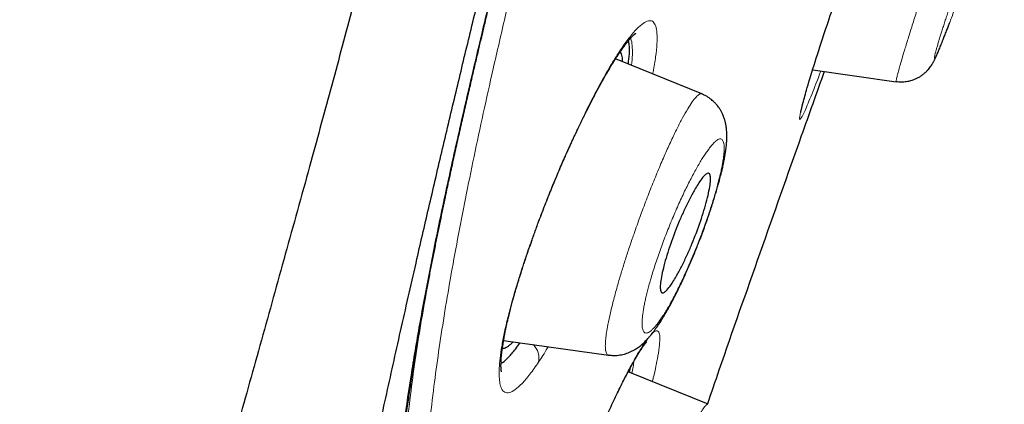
# Model space of a CAD drawing. Header units: millimetres. Extents: x 8 to 428, y 12 to 633.
# Tile 624 of 656: x 387.78 to 401.68, y 517.11 to 522.54. Entities that reach past the tile are written whole.
import ezdxf

# ---------------------------------------------------------------- set-up
doc = ezdxf.new("R2010")
doc.units = ezdxf.units.MM

msp = doc.modelspace()

# ---------------------------------------------------------------- linework, layer by layer
at = {"color": 7, "linetype": 'Continuous', "lineweight": 30}
for p, q in [((397.415, 521.493), (396.196, 521.986)), ((398.978, 521.829), (400.158, 521.663)), ((397.412, 521.489), (397.413, 521.488)), ((394.615, 518.009), (396.094, 517.801)), ((396.096, 517.806), (396.095, 517.806)), ((396.393, 517.558), (396.406, 517.63)), ((397.501, 517.11), (396.372, 517.566)), ((397.501, 517.11), (397.492, 517.114))]:
    msp.add_line(p, q, dxfattribs=at)
at = {"color": 8, "linetype": 'Continuous', "lineweight": 0, "flags": 128}
msp.add_lwpolyline([(396.36, 517.543), (396.367, 517.559), (396.374, 517.58)], dxfattribs=at)
at = {"color": 8, "linetype": 'Continuous', "lineweight": 0}
for centre, radius, start, end in [((396.109, 522.235), 0.211, 324.9183, 345.1765), ((394.837, 517.758), 0.277, 348.7449, 44.0631)]:
    msp.add_arc(centre, radius, start, end, dxfattribs=at)
at = {"color": 7, "linetype": 'Continuous', "lineweight": 30}
for points, knots in [([(390.944, 506.908), (390.992, 507.197), (391.089, 507.774), (391.24, 508.64), (391.395, 509.506), (391.555, 510.375), (391.72, 511.245), (391.871, 512.024), (392.007, 512.712), (392.126, 513.306), (392.248, 513.903), (392.372, 514.504), (392.499, 515.109), (392.629, 515.718), (392.75, 516.28), (392.862, 516.794), (392.964, 517.259), (393.068, 517.727), (393.174, 518.201), (393.282, 518.678), (393.384, 519.127), (393.48, 519.545), (393.57, 519.932), (393.661, 520.322), (393.753, 520.717), (393.848, 521.116), (393.942, 521.513), (394.037, 521.908), (394.131, 522.302), (394.228, 522.7), (394.326, 523.102), (394.426, 523.509), (394.528, 523.92), (394.631, 524.335), (394.737, 524.761), (394.847, 525.197), (394.959, 525.643), (395.073, 526.092), (395.189, 526.545), (395.306, 527.001), (395.385, 527.307), (395.424, 527.46)], [0, 0, 0, 0, 0.046678, 0.093358, 0.140035, 0.186703, 0.233358, 0.280003, 0.311414, 0.342826, 0.374242, 0.405664, 0.437095, 0.468531, 0.499968, 0.523309, 0.54665, 0.569991, 0.593334, 0.61668, 0.640025, 0.658366, 0.676702, 0.695034, 0.71336, 0.731682, 0.75, 0.767484, 0.784969, 0.802458, 0.819953, 0.837454, 0.85496, 0.87247, 0.889983, 0.908331, 0.926677, 0.94502, 0.963356, 0.981684, 1, 1, 1, 1]), ([(393.692, 527.338), (393.588, 526.936), (393.381, 526.131), (393.074, 524.948), (392.77, 523.786), (392.468, 522.649), (392.17, 521.542), (391.858, 520.398), (391.532, 519.221), (391.196, 518.011), (390.864, 516.826), (390.482, 515.461), (390.052, 513.923), (389.577, 512.21), (389.113, 510.51), (388.658, 508.817), (388.213, 507.125), (387.927, 505.995), (387.784, 505.43)], [0, 0, 0, 0, 0.046615, 0.093262, 0.139918, 0.186571, 0.233221, 0.279892, 0.334936, 0.39, 0.445031, 0.500029, 0.58333, 0.666613, 0.749904, 0.833238, 0.916615, 1, 1, 1, 1]), ([(394.475, 508.601), (394.475, 508.601), (394.475, 508.601), (394.474, 508.602), (394.474, 508.602), (394.473, 508.602), (394.472, 508.603), (394.472, 508.603), (394.471, 508.604), (394.47, 508.604), (394.469, 508.605), (394.467, 508.606), (394.466, 508.607), (394.465, 508.608), (394.464, 508.609), (394.462, 508.61), (394.46, 508.611), (394.458, 508.613), (394.456, 508.614), (394.453, 508.616), (394.45, 508.619), (394.447, 508.621), (394.444, 508.624), (394.441, 508.626), (394.437, 508.629), (394.434, 508.632), (394.43, 508.635), (394.427, 508.638), (394.423, 508.641), (394.42, 508.645), (394.416, 508.648), (394.412, 508.651), (394.408, 508.655), (394.404, 508.659), (394.4, 508.664), (394.395, 508.668), (394.392, 508.672), (394.388, 508.675), (394.385, 508.679), (394.382, 508.682), (394.379, 508.685), (394.376, 508.688), (394.373, 508.691), (394.37, 508.695), (394.366, 508.699), (394.362, 508.704), (394.357, 508.709), (394.351, 508.715), (394.346, 508.722), (394.339, 508.729), (394.332, 508.737), (394.326, 508.745), (394.319, 508.753), (394.313, 508.761), (394.307, 508.769), (394.301, 508.776), (394.295, 508.784), (394.288, 508.792), (394.282, 508.801), (394.275, 508.81), (394.268, 508.82), (394.261, 508.829), (394.254, 508.839), (394.248, 508.848), (394.242, 508.857), (394.236, 508.865), (394.23, 508.874), (394.217, 508.892), (394.204, 508.912), (394.191, 508.932), (394.186, 508.941), (394.18, 508.95), (394.174, 508.96), (394.167, 508.971), (394.159, 508.983), (394.152, 508.995), (394.145, 509.007), (394.138, 509.019), (394.131, 509.031), (394.123, 509.044), (394.116, 509.057), (394.108, 509.071), (394.1, 509.084), (394.092, 509.099), (394.084, 509.113), (394.077, 509.126), (394.07, 509.139), (394.063, 509.151), (394.057, 509.162), (394.051, 509.173), (394.046, 509.183), (394.041, 509.193), (394.035, 509.204), (394.028, 509.217), (394.019, 509.235), (394.008, 509.255), (393.997, 509.277), (393.986, 509.299), (393.974, 509.322), (393.962, 509.346), (393.95, 509.372), (393.936, 509.4), (393.922, 509.429), (393.908, 509.459), (393.894, 509.489), (393.88, 509.52), (393.866, 509.552), (393.851, 509.585), (393.836, 509.62), (393.821, 509.655), (393.806, 509.69), (393.794, 509.719), (393.785, 509.741), (393.779, 509.756), (393.773, 509.771), (393.767, 509.785), (393.761, 509.799), (393.756, 509.812), (393.751, 509.825), (393.746, 509.836), (393.743, 509.846), (393.74, 509.853), (393.737, 509.86), (393.735, 509.866), (393.732, 509.874), (393.728, 509.883), (393.724, 509.893), (393.72, 509.904), (393.716, 509.916), (393.711, 509.929), (393.704, 509.945), (393.697, 509.965), (393.689, 509.986), (393.681, 510.008), (393.673, 510.03), (393.665, 510.052), (393.658, 510.073), (393.648, 510.099), (393.637, 510.131), (393.625, 510.167), (393.612, 510.203), (393.6, 510.239), (393.588, 510.276), (393.576, 510.314), (393.563, 510.353), (393.55, 510.394), (393.537, 510.436), (393.523, 510.48), (393.509, 510.529), (393.493, 510.582), (393.476, 510.641), (393.462, 510.69), (393.452, 510.728), (393.445, 510.753), (393.438, 510.779), (393.43, 510.806), (393.423, 510.833), (393.416, 510.859), (393.41, 510.885), (393.403, 510.909), (393.398, 510.93), (393.393, 510.949), (393.389, 510.965), (393.386, 510.979), (393.383, 510.99), (393.38, 511.001), (393.377, 511.013), (393.374, 511.027), (393.37, 511.044), (393.365, 511.064), (393.359, 511.088), (393.352, 511.116), (393.345, 511.148), (393.337, 511.18), (393.33, 511.214), (393.321, 511.253), (393.311, 511.296), (393.301, 511.345), (393.29, 511.393), (393.281, 511.44), (393.272, 511.485), (393.263, 511.529), (393.254, 511.571), (393.247, 511.611), (393.239, 511.652), (393.232, 511.692), (393.224, 511.732), (393.218, 511.769), (393.212, 511.801), (393.208, 511.829), (393.203, 511.853), (393.199, 511.878), (393.195, 511.904), (393.19, 511.936), (393.184, 511.973), (393.177, 512.017), (393.171, 512.058), (393.166, 512.095), (393.161, 512.129), (393.156, 512.164), (393.151, 512.2), (393.146, 512.238), (393.141, 512.274), (393.137, 512.308), (393.133, 512.339), (393.129, 512.368), (393.126, 512.394), (393.123, 512.417), (393.121, 512.437), (393.119, 512.455), (393.117, 512.471), (393.116, 512.485), (393.114, 512.499), (393.112, 512.514), (393.111, 512.53), (393.109, 512.548), (393.106, 512.57), (393.104, 512.596), (393.101, 512.626), (393.097, 512.659), (393.094, 512.695), (393.09, 512.735), (393.086, 512.778), (393.082, 512.822), (393.079, 512.866), (393.075, 512.909), (393.072, 512.951), (393.069, 512.997), (393.065, 513.047), (393.062, 513.1), (393.058, 513.149), (393.056, 513.194), (393.053, 513.236), (393.051, 513.274), (393.049, 513.313), (393.048, 513.353), (393.045, 513.398), (393.043, 513.446), (393.041, 513.499), (393.04, 513.551), (393.038, 513.603), (393.037, 513.653), (393.035, 513.706), (393.034, 513.761), (393.033, 513.819), (393.032, 513.883), (393.031, 513.954), (393.031, 514.028), (393.031, 514.1), (393.031, 514.169), (393.032, 514.234), (393.033, 514.296), (393.033, 514.346), (393.034, 514.384), (393.035, 514.409), (393.035, 514.432), (393.035, 514.451), (393.036, 514.467), (393.036, 514.48), (393.036, 514.492), (393.037, 514.505), (393.037, 514.52), (393.038, 514.539), (393.038, 514.561), (393.039, 514.587), (393.04, 514.617), (393.041, 514.649), (393.042, 514.683), (393.043, 514.718), (393.045, 514.771), (393.048, 514.843), (393.052, 514.932), (393.057, 515.022), (393.062, 515.113), (393.067, 515.208), (393.073, 515.298), (393.079, 515.38), (393.084, 515.452), (393.089, 515.522), (393.094, 515.588), (393.099, 515.652), (393.105, 515.712), (393.109, 515.768), (393.114, 515.82), (393.118, 515.867), (393.122, 515.911), (393.126, 515.953), (393.13, 515.992), (393.134, 516.037), (393.14, 516.088), (393.146, 516.149), (393.153, 516.216), (393.161, 516.289), (393.169, 516.368), (393.179, 516.452), (393.19, 516.543), (393.202, 516.645), (393.216, 516.758), (393.231, 516.876), (393.247, 516.993), (393.263, 517.108), (393.279, 517.219), (393.295, 517.329), (393.309, 517.422), (393.321, 517.5), (393.331, 517.563), (393.34, 517.624), (393.349, 517.681), (393.357, 517.729), (393.364, 517.77), (393.369, 517.804), (393.374, 517.835), (393.379, 517.863), (393.384, 517.895), (393.391, 517.935), (393.4, 517.986), (393.409, 518.042), (393.42, 518.104), (393.431, 518.17), (393.444, 518.243), (393.457, 518.318), (393.471, 518.397), (393.486, 518.478), (393.502, 518.564), (393.518, 518.655), (393.536, 518.748), (393.559, 518.873), (393.589, 519.026), (393.624, 519.207), (393.66, 519.385), (393.695, 519.561), (393.731, 519.734), (393.766, 519.904), (393.806, 520.094), (393.852, 520.309), (393.905, 520.553), (393.961, 520.805), (394.009, 521.018), (394.048, 521.188), (394.076, 521.312), (394.104, 521.434), (394.132, 521.554), (394.159, 521.669), (394.184, 521.779), (394.208, 521.883), (394.232, 521.982), (394.254, 522.077), (394.275, 522.168), (394.296, 522.253), (394.316, 522.337), (394.337, 522.426), (394.359, 522.521), (394.384, 522.623), (394.41, 522.732), (394.438, 522.849), (394.467, 522.972), (394.499, 523.103), (394.538, 523.265), (394.584, 523.453), (394.635, 523.666), (394.691, 523.892), (394.749, 524.131), (394.811, 524.382), (394.858, 524.575), (394.892, 524.712), (394.914, 524.798), (394.936, 524.891), (394.961, 524.989), (394.987, 525.093), (395.014, 525.203), (395.045, 525.326), (395.079, 525.463), (395.116, 525.615), (395.156, 525.775), (395.199, 525.944), (395.243, 526.122), (395.289, 526.304), (395.335, 526.491), (395.383, 526.682), (395.433, 526.882), (395.485, 527.089), (395.521, 527.23), (395.539, 527.302)], [0, 0, 0, 0, 0.0025664, 0.0074035, 0.0124168, 0.015426, 0.0183247, 0.0210924, 0.023729, 0.0265662, 0.0292343, 0.0317333, 0.0340633, 0.0362792, 0.0386169, 0.0411034, 0.0437387, 0.046659, 0.0497426, 0.0529893, 0.0563907, 0.0597539, 0.062999, 0.0664044, 0.0696691, 0.0727933, 0.075777, 0.0786202, 0.0814069, 0.0842972, 0.0870409, 0.0898749, 0.092799, 0.0958132, 0.0989177, 0.102022, 0.1042358, 0.1063486, 0.1083606, 0.1102716, 0.1120817, 0.1137909, 0.1154207, 0.1171351, 0.1194594, 0.1219721, 0.124673, 0.1275621, 0.130639, 0.1342191, 0.1376613, 0.1409658, 0.1441326, 0.1471616, 0.1500551, 0.1529592, 0.1557077, 0.1585388, 0.1614526, 0.1644489, 0.1675255, 0.1705404, 0.1734107, 0.1761366, 0.178718, 0.1811549, 0.1834599, 0.1857429, 0.1965566, 0.1985346, 0.2006149, 0.2028447, 0.2052239, 0.2077526, 0.2104308, 0.2132586, 0.2155854, 0.2180045, 0.2205158, 0.2231194, 0.2258141, 0.2284748, 0.2310172, 0.2338341, 0.23649, 0.238985, 0.241319, 0.2434922, 0.2455044, 0.2472547, 0.2489709, 0.2507341, 0.2525445, 0.254402, 0.2577033, 0.2611437, 0.2646672, 0.2681801, 0.2716809, 0.2751697, 0.2792661, 0.2833516, 0.2875541, 0.2919254, 0.295971, 0.300151, 0.3044656, 0.3089137, 0.313388, 0.3178131, 0.322189, 0.3265157, 0.3283103, 0.3300962, 0.3318735, 0.3336336, 0.3352679, 0.336744, 0.3382806, 0.3395973, 0.3406944, 0.3415717, 0.3421768, 0.3428989, 0.3437523, 0.3447372, 0.3458536, 0.3470779, 0.3484289, 0.3499067, 0.3515112, 0.353784, 0.3561933, 0.3585584, 0.3608716, 0.3631332, 0.365343, 0.367501, 0.3713231, 0.3749714, 0.378446, 0.3820203, 0.3855677, 0.3892039, 0.392929, 0.3967427, 0.4006452, 0.4046362, 0.4087229, 0.4136662, 0.418771, 0.4240373, 0.4261503, 0.4282882, 0.430451, 0.4326386, 0.4348511, 0.4369929, 0.4391242, 0.4410412, 0.442744, 0.4442326, 0.4455071, 0.4465675, 0.4474139, 0.4481606, 0.4490998, 0.4502326, 0.451559, 0.453079, 0.4547924, 0.4570864, 0.4594794, 0.4619316, 0.4644429, 0.4670134, 0.4704689, 0.4740257, 0.4776837, 0.4808156, 0.4840027, 0.4870787, 0.4899993, 0.4927644, 0.4953742, 0.4982504, 0.5009109, 0.5033555, 0.5055843, 0.5072119, 0.5087255, 0.5103131, 0.5120145, 0.5138299, 0.5163794, 0.5191245, 0.5220651, 0.5240383, 0.5260907, 0.5282225, 0.5304336, 0.5327241, 0.5350046, 0.5369937, 0.5388231, 0.5404927, 0.5420025, 0.5433525, 0.5445426, 0.5455727, 0.5464429, 0.5472176, 0.5480236, 0.548849, 0.5497484, 0.5508005, 0.5520073, 0.5534844, 0.5551422, 0.5569806, 0.5589999, 0.5612002, 0.5635816, 0.5659903, 0.5683966, 0.5707059, 0.5729181, 0.5750332, 0.5780006, 0.5807524, 0.5832885, 0.5856087, 0.5877127, 0.5896004, 0.5914517, 0.5934815, 0.5956905, 0.598079, 0.6006472, 0.6033954, 0.6056811, 0.6080781, 0.6105856, 0.6132035, 0.6159244, 0.6186086, 0.6221867, 0.6255919, 0.6288241, 0.6318833, 0.6347695, 0.6374829, 0.6400233, 0.6412577, 0.6423766, 0.6433501, 0.6441781, 0.6448607, 0.6453979, 0.6458215, 0.6463549, 0.6470162, 0.6478054, 0.6487224, 0.6498347, 0.6510908, 0.6524743, 0.6538991, 0.6553524, 0.6568342, 0.66044, 0.6642042, 0.6676987, 0.6713192, 0.6750656, 0.6789377, 0.6818069, 0.6845707, 0.6872062, 0.6897133, 0.6920922, 0.694343, 0.6964657, 0.698299, 0.7000248, 0.7016431, 0.703154, 0.7045575, 0.705928, 0.7079231, 0.7101053, 0.7124744, 0.7150303, 0.717773, 0.7207022, 0.7238179, 0.7271198, 0.7311887, 0.735171, 0.7390305, 0.7427712, 0.7463936, 0.7498969, 0.7532807, 0.7553055, 0.7572845, 0.7592019, 0.7609687, 0.762571, 0.7637146, 0.7647565, 0.7656966, 0.766535, 0.7673081, 0.76868, 0.7702145, 0.7719104, 0.7737599, 0.7757621, 0.777917, 0.7802247, 0.7824744, 0.7848526, 0.7873593, 0.7899946, 0.7927352, 0.7954603, 0.8006743, 0.8057628, 0.8107251, 0.8155607, 0.8202692, 0.8248502, 0.8293171, 0.8355382, 0.8419193, 0.8484591, 0.855156, 0.8582448, 0.8613654, 0.8644939, 0.8674945, 0.8703462, 0.87305, 0.8756062, 0.878015, 0.8803805, 0.8825844, 0.8846268, 0.8866049, 0.8887366, 0.8910302, 0.8934856, 0.8961029, 0.8988822, 0.9018236, 0.9049273, 0.908184, 0.9132813, 0.9182514, 0.9230944, 0.9290748, 0.9348497, 0.9404192, 0.9422696, 0.9442335, 0.9463283, 0.9485544, 0.9509118, 0.9534007, 0.9560212, 0.9592453, 0.9626493, 0.9662336, 0.9699987, 0.973945, 0.978073, 0.9821321, 0.9863538, 0.9907387, 0.9952872, 1, 1, 1, 1]), ([(398.835, 521.338), (398.851, 521.4), (398.889, 521.54), (398.993, 521.883), (399.117, 522.273), (399.216, 522.566), (399.257, 522.69)], [0, 0, 0, 0, 0.229086, 0.512276, 0.794739, 1, 1, 1, 1]), ([(400.159, 521.666), (400.182, 521.664), (400.229, 521.659), (400.288, 521.664), (400.333, 521.672), (400.366, 521.68), (400.399, 521.69), (400.433, 521.704), (400.471, 521.722), (400.51, 521.746), (400.548, 521.775), (400.583, 521.806), (400.611, 521.836), (400.633, 521.864), (400.651, 521.889), (400.664, 521.909), (400.674, 521.925), (400.681, 521.939), (400.688, 521.952), (400.696, 521.966), (400.702, 521.98), (400.709, 521.993), (400.714, 522.004), (400.718, 522.014), (400.723, 522.024), (400.729, 522.037), (400.737, 522.056), (400.747, 522.08), (400.76, 522.109), (400.771, 522.138), (400.784, 522.169), (400.798, 522.203), (400.812, 522.238), (400.825, 522.271), (400.836, 522.3), (400.848, 522.33), (400.861, 522.362), (400.876, 522.403), (400.893, 522.448), (400.907, 522.483), (400.912, 522.499)], [0, 0, 0, 0, 0.039693, 0.07877, 0.097924, 0.11673, 0.135311, 0.155992, 0.179568, 0.206028, 0.2351, 0.262825, 0.287795, 0.31043, 0.332891, 0.356281, 0.374728, 0.391988, 0.410731, 0.432124, 0.455273, 0.475057, 0.489939, 0.50325, 0.519253, 0.538073, 0.559702, 0.599282, 0.634827, 0.666536, 0.699871, 0.737405, 0.774983, 0.806978, 0.834268, 0.861985, 0.890498, 0.9198, 0.965212, 1, 1, 1, 1]), ([(396.282, 522.114), (396.289, 522.125), (396.304, 522.145), (396.324, 522.172), (396.341, 522.195), (396.356, 522.214), (396.369, 522.23), (396.379, 522.242), (396.387, 522.252), (396.393, 522.26), (396.399, 522.267), (396.406, 522.274), (396.413, 522.281), (396.421, 522.291), (396.43, 522.301), (396.44, 522.311), (396.449, 522.319), (396.455, 522.325), (396.459, 522.329), (396.463, 522.332), (396.466, 522.335), (396.47, 522.338), (396.475, 522.342), (396.478, 522.344), (396.481, 522.346), (396.481, 522.346), (396.481, 522.346)], [0, 0, 0, 0, 0.076911, 0.146221, 0.20797, 0.262189, 0.308908, 0.348155, 0.378335, 0.404013, 0.42966, 0.455419, 0.48129, 0.522938, 0.568834, 0.620148, 0.676216, 0.708384, 0.736029, 0.759173, 0.779869, 0.806046, 0.86086, 0.915927, 0.966074, 1, 1, 1, 1]), ([(396.376, 521.913), (396.382, 521.962), (396.394, 522.067), (396.393, 522.175), (396.383, 522.223), (396.378, 522.242)], [0, 0, 0, 0, 0.340757, 0.736038, 1, 1, 1, 1]), ([(394.586, 517.565), (394.586, 517.565), (394.586, 517.564), (394.585, 517.565), (394.585, 517.568), (394.584, 517.571), (394.583, 517.576), (394.582, 517.583), (394.581, 517.592), (394.58, 517.605), (394.579, 517.623), (394.578, 517.642), (394.578, 517.663), (394.579, 517.685), (394.58, 517.712), (394.581, 517.744), (394.584, 517.783), (394.588, 517.82), (394.592, 517.852), (394.595, 517.877), (394.599, 517.904), (394.603, 517.931), (394.607, 517.958), (394.61, 517.981), (394.614, 518.001), (394.617, 518.018), (394.62, 518.034), (394.623, 518.053), (394.628, 518.078), (394.637, 518.126), (394.651, 518.196), (394.671, 518.284), (394.691, 518.368), (394.711, 518.448), (394.732, 518.527), (394.755, 518.613), (394.782, 518.707), (394.812, 518.809), (394.844, 518.913), (394.871, 518.996), (394.89, 519.058), (394.902, 519.094), (394.913, 519.126), (394.921, 519.152), (394.928, 519.172), (394.933, 519.188), (394.938, 519.202), (394.944, 519.219), (394.952, 519.242), (394.962, 519.272), (394.974, 519.307), (394.989, 519.351), (395.008, 519.404), (395.03, 519.466), (395.054, 519.534), (395.08, 519.605), (395.107, 519.678), (395.14, 519.765), (395.178, 519.866), (395.223, 519.982), (395.268, 520.093), (395.312, 520.201), (395.355, 520.305), (395.398, 520.408), (395.442, 520.511), (395.483, 520.603), (395.518, 520.682), (395.547, 520.747), (395.573, 520.802), (395.594, 520.849), (395.611, 520.886), (395.624, 520.913), (395.634, 520.934), (395.643, 520.954), (395.655, 520.98), (395.67, 521.01), (395.686, 521.046), (395.705, 521.084), (395.725, 521.125), (395.753, 521.182), (395.79, 521.256), (395.836, 521.348), (395.885, 521.443), (395.934, 521.535), (395.981, 521.622), (396.025, 521.7), (396.065, 521.771), (396.103, 521.836), (396.135, 521.888), (396.161, 521.93), (396.182, 521.964), (396.204, 521.999), (396.229, 522.036), (396.255, 522.076), (396.272, 522.101), (396.282, 522.114)], [0, 0, 0, 0, 0.002704, 0.009358, 0.015133, 0.021721, 0.028011, 0.03429, 0.040932, 0.051756, 0.06249, 0.07289, 0.082754, 0.092385, 0.102706, 0.115153, 0.128658, 0.143343, 0.150676, 0.158272, 0.166132, 0.174156, 0.181409, 0.187761, 0.19307, 0.197334, 0.200882, 0.205546, 0.211611, 0.21905, 0.240208, 0.260387, 0.277577, 0.293988, 0.309625, 0.324864, 0.344045, 0.362985, 0.381688, 0.400153, 0.407327, 0.413822, 0.419319, 0.423818, 0.427318, 0.429821, 0.431814, 0.43453, 0.438568, 0.443617, 0.449677, 0.456748, 0.465868, 0.476257, 0.487896, 0.49998, 0.512074, 0.524179, 0.543221, 0.562288, 0.58138, 0.598758, 0.616159, 0.633585, 0.651039, 0.668294, 0.681241, 0.692623, 0.702439, 0.710691, 0.717375, 0.722493, 0.725448, 0.729066, 0.7337, 0.73935, 0.746016, 0.753413, 0.761138, 0.76919, 0.78627, 0.804651, 0.824328, 0.845297, 0.864325, 0.882499, 0.899817, 0.916279, 0.931888, 0.941647, 0.951133, 0.961503, 0.973106, 0.985939, 1, 1, 1, 1]), ([(396.26, 522.083), (396.265, 522.074), (396.274, 522.058), (396.284, 522.021), (396.29, 521.984), (396.291, 521.957), (396.291, 521.947)], [0, 0, 0, 0, 0.283198, 0.56759, 0.854051, 1, 1, 1, 1]), ([(399.141, 521.806), (399.033, 521.503), (398.729, 520.65), (398.232, 519.244), (397.79, 517.983), (397.546, 517.272), (397.492, 517.114)], [0, 0, 0, 0, 0.193906, 0.546629, 0.899153, 1, 1, 1, 1]), ([(396.095, 517.803), (396.112, 517.802), (396.144, 517.798), (396.191, 517.798), (396.237, 517.801), (396.279, 517.808), (396.319, 517.817), (396.357, 517.829), (396.394, 517.844), (396.433, 517.862), (396.466, 517.88), (396.495, 517.898), (396.52, 517.916), (396.544, 517.934), (396.567, 517.953), (396.588, 517.972), (396.609, 517.992), (396.631, 518.014), (396.654, 518.039), (396.678, 518.067), (396.701, 518.094), (396.719, 518.118), (396.735, 518.138), (396.749, 518.157), (396.762, 518.176), (396.775, 518.193), (396.788, 518.212), (396.802, 518.234), (396.82, 518.26), (396.838, 518.289), (396.859, 518.322), (396.881, 518.359), (396.907, 518.403), (396.937, 518.455), (396.963, 518.502), (396.985, 518.543), (397, 518.57), (397.013, 518.595), (397.023, 518.615), (397.031, 518.631), (397.037, 518.643), (397.043, 518.655), (397.051, 518.669), (397.061, 518.689), (397.074, 518.716), (397.091, 518.75), (397.11, 518.791), (397.133, 518.839), (397.158, 518.893), (397.188, 518.959), (397.222, 519.036), (397.259, 519.12), (397.295, 519.206), (397.329, 519.29), (397.365, 519.381), (397.402, 519.476), (397.44, 519.577), (397.475, 519.675), (397.508, 519.77), (397.539, 519.861), (397.567, 519.947), (397.592, 520.027), (397.611, 520.09), (397.625, 520.139), (397.636, 520.176), (397.645, 520.21), (397.654, 520.24), (397.661, 520.269), (397.669, 520.3), (397.68, 520.34), (397.692, 520.388), (397.705, 520.444), (397.717, 520.502), (397.728, 520.552), (397.735, 520.591), (397.74, 520.621), (397.745, 520.648), (397.749, 520.677), (397.754, 520.708), (397.758, 520.74), (397.761, 520.772), (397.764, 520.804), (397.766, 520.835), (397.767, 520.866), (397.767, 520.897), (397.767, 520.929), (397.765, 520.962), (397.763, 520.992), (397.759, 521.019), (397.756, 521.042), (397.752, 521.064), (397.748, 521.084), (397.744, 521.1), (397.739, 521.116), (397.733, 521.136), (397.725, 521.16), (397.716, 521.185), (397.705, 521.208), (397.695, 521.229), (397.685, 521.248), (397.675, 521.266), (397.663, 521.285), (397.649, 521.305), (397.634, 521.324), (397.622, 521.338), (397.611, 521.35), (397.599, 521.364), (397.582, 521.381), (397.56, 521.401), (397.532, 521.423), (397.498, 521.447), (397.458, 521.47), (397.428, 521.483), (397.413, 521.49)], [0, 0, 0, 0, 0.0103939, 0.0199091, 0.0288049, 0.0382428, 0.047067, 0.0548458, 0.0635848, 0.0736243, 0.08385, 0.0905845, 0.0987835, 0.1069635, 0.1137225, 0.1222765, 0.1303934, 0.1389057, 0.148744, 0.1598661, 0.1709235, 0.1801179, 0.1860758, 0.1930029, 0.2000158, 0.2057962, 0.2104517, 0.2187925, 0.2272534, 0.2362457, 0.2460528, 0.2568541, 0.2692831, 0.2833792, 0.2991242, 0.3065703, 0.3137633, 0.3197746, 0.3245962, 0.3282322, 0.3306857, 0.3333431, 0.3367132, 0.3408689, 0.3473962, 0.3552322, 0.3643786, 0.3748357, 0.3866038, 0.3996827, 0.4169736, 0.434408, 0.4515119, 0.4682861, 0.4847328, 0.5048347, 0.5244413, 0.5435673, 0.5622306, 0.5804364, 0.5981142, 0.614649, 0.629547, 0.6382256, 0.6462364, 0.6535798, 0.6602562, 0.6663628, 0.6731526, 0.6810116, 0.6933825, 0.7069343, 0.7213091, 0.735567, 0.744393, 0.7522856, 0.7591677, 0.7666203, 0.7755536, 0.784524, 0.7934509, 0.8029103, 0.8121926, 0.8206144, 0.8298334, 0.8391387, 0.8483644, 0.8581821, 0.8647024, 0.871093, 0.8772642, 0.8824255, 0.8863476, 0.8903327, 0.8952234, 0.9012339, 0.9078444, 0.9138549, 0.9192129, 0.9236834, 0.9280317, 0.9328913, 0.9382638, 0.9436951, 0.9478288, 0.9503516, 0.953938, 0.9587626, 0.9647999, 0.9720095, 0.980334, 0.9896964, 1, 1, 1, 1]), ([(398.81, 521.227), (398.81, 521.227), (398.81, 521.227), (398.811, 521.232), (398.812, 521.24), (398.814, 521.251), (398.817, 521.264), (398.821, 521.281), (398.826, 521.3), (398.831, 521.322), (398.836, 521.34), (398.839, 521.351), (398.839, 521.354)], [0, 0, 0, 0, 0.023255, 0.14511, 0.262249, 0.374749, 0.489959, 0.601158, 0.719937, 0.846276, 0.966867, 1, 1, 1, 1]), ([(397.043, 519.564), (397.061, 519.61), (397.101, 519.709), (397.167, 519.857), (397.24, 520.007), (397.306, 520.129), (397.359, 520.217), (397.408, 520.29), (397.453, 520.345), (397.488, 520.369), (397.508, 520.372), (397.518, 520.367), (397.525, 520.359), (397.534, 520.339), (397.539, 520.295), (397.531, 520.207), (397.503, 520.058), (397.438, 519.816), (397.345, 519.548), (397.262, 519.342), (397.196, 519.193), (397.125, 519.044), (397.059, 518.924), (397.005, 518.836), (396.955, 518.761), (396.91, 518.707), (396.875, 518.683), (396.856, 518.681), (396.846, 518.686), (396.838, 518.694), (396.829, 518.714), (396.824, 518.76), (396.832, 518.848), (396.86, 518.999), (396.924, 519.241), (397.003, 519.457), (397.043, 519.564)], [0, 0, 0, 0, 0.02645, 0.055945, 0.088717, 0.124751, 0.148285, 0.169501, 0.205233, 0.23181, 0.249598, 0.260654, 0.271585, 0.282448, 0.314894, 0.346734, 0.378231, 0.439651, 0.499837, 0.52723, 0.556943, 0.589525, 0.624593, 0.648679, 0.670277, 0.70628, 0.732648, 0.749343, 0.760462, 0.771521, 0.782576, 0.815301, 0.847483, 0.878926, 0.940297, 1, 1, 1, 1]), ([(394.579, 517.688), (394.586, 517.692), (394.618, 517.708), (394.686, 517.774), (394.768, 517.866), (394.825, 517.948), (394.845, 517.976)], [0, 0, 0, 0, 0.1058608, 0.4567778, 0.809, 1, 1, 1, 1]), ([(394.751, 517.99), (394.748, 517.987), (394.731, 517.969), (394.704, 517.945), (394.668, 517.918), (394.636, 517.901), (394.613, 517.893), (394.601, 517.894), (394.597, 517.894)], [0, 0, 0, 0, 0.044788, 0.263508, 0.480584, 0.697074, 0.914034, 1, 1, 1, 1]), ([(396.36, 517.544), (396.368, 517.558), (396.382, 517.585), (396.402, 517.621), (396.419, 517.652), (396.433, 517.678), (396.446, 517.701), (396.463, 517.731), (396.485, 517.769), (396.508, 517.807), (396.526, 517.837), (396.54, 517.859), (396.553, 517.879), (396.566, 517.898), (396.577, 517.914), (396.587, 517.928), (396.595, 517.94), (396.602, 517.95), (396.608, 517.958), (396.614, 517.965), (396.62, 517.972), (396.625, 517.978), (396.629, 517.983), (396.632, 517.986), (396.635, 517.99), (396.638, 517.992), (396.638, 517.992), (396.637, 517.992)], [0, 0, 0, 0, 0.054921, 0.104048, 0.147404, 0.185012, 0.217201, 0.248495, 0.324529, 0.403675, 0.448925, 0.493713, 0.53804, 0.581904, 0.623791, 0.661878, 0.696175, 0.728353, 0.752826, 0.781127, 0.81311, 0.844172, 0.872018, 0.897145, 0.922925, 0.973547, 1, 1, 1, 1]), ([(394.843, 513.093), (394.843, 513.093), (394.843, 513.093), (394.843, 513.095), (394.843, 513.098), (394.842, 513.102), (394.842, 513.109), (394.841, 513.117), (394.841, 513.126), (394.841, 513.137), (394.842, 513.15), (394.842, 513.166), (394.843, 513.183), (394.845, 513.209), (394.848, 513.246), (394.854, 513.297), (394.861, 513.349), (394.87, 513.402), (394.879, 513.456), (394.889, 513.51), (394.898, 513.556), (394.906, 513.592), (394.91, 513.615), (394.915, 513.635), (394.918, 513.651), (394.921, 513.665), (394.924, 513.677), (394.928, 513.695), (394.933, 513.719), (394.941, 513.753), (394.95, 513.792), (394.961, 513.838), (394.975, 513.894), (394.993, 513.961), (395.013, 514.039), (395.037, 514.125), (395.063, 514.22), (395.094, 514.326), (395.127, 514.437), (395.163, 514.555), (395.202, 514.679), (395.242, 514.802), (395.282, 514.924), (395.322, 515.044), (395.365, 515.168), (395.409, 515.295), (395.455, 515.425), (395.504, 515.558), (395.554, 515.693), (395.606, 515.83), (395.66, 515.969), (395.715, 516.108), (395.772, 516.249), (395.83, 516.389), (395.888, 516.529), (395.945, 516.662), (396, 516.788), (396.053, 516.906), (396.105, 517.022), (396.158, 517.135), (396.21, 517.244), (396.261, 517.349), (396.312, 517.45), (396.344, 517.512), (396.36, 517.544)], [0, 0, 0, 0, 0.002258, 0.009735, 0.017985, 0.025566, 0.0336, 0.040506, 0.047913, 0.05589, 0.064304, 0.073074, 0.082203, 0.09168, 0.111648, 0.131404, 0.150347, 0.167435, 0.183633, 0.199397, 0.214794, 0.221587, 0.227869, 0.233025, 0.237051, 0.240003, 0.242933, 0.246236, 0.253047, 0.261046, 0.270231, 0.280606, 0.292128, 0.307962, 0.324335, 0.341247, 0.361121, 0.381695, 0.402969, 0.424942, 0.447612, 0.470972, 0.491541, 0.512609, 0.534172, 0.556222, 0.578715, 0.601639, 0.624996, 0.648791, 0.673042, 0.697768, 0.722972, 0.748652, 0.774803, 0.801418, 0.825081, 0.849085, 0.873424, 0.898091, 0.923083, 0.948396, 0.974033, 1, 1, 1, 1])]:
    msp.add_open_spline(points, degree=3, knots=knots, dxfattribs=at)
at = {"color": 8, "linetype": 'Continuous', "lineweight": 0}
for points, knots in [([(395.8, 527.343), (395.73, 527.066), (395.592, 526.511), (395.389, 525.694), (395.191, 524.89), (394.999, 524.103), (394.814, 523.331), (394.636, 522.576), (394.473, 521.87), (394.326, 521.213), (394.196, 520.603), (394.075, 520.01), (393.964, 519.438), (393.863, 518.885), (393.774, 518.354), (393.696, 517.845), (393.627, 517.34), (393.569, 516.841), (393.522, 516.348), (393.487, 515.879), (393.464, 515.432), (393.451, 515.009), (393.448, 514.607), (393.455, 514.227), (393.471, 513.836), (393.499, 513.441), (393.539, 513.046), (393.587, 512.679), (393.644, 512.338), (393.71, 512), (393.785, 511.669), (393.869, 511.347), (393.955, 511.052), (394.044, 510.783), (394.133, 510.54), (394.228, 510.309), (394.325, 510.093), (394.425, 509.897), (394.518, 509.731), (394.605, 509.593), (394.686, 509.484), (394.758, 509.401), (394.82, 509.34), (394.87, 509.299), (394.908, 509.274), (394.932, 509.261), (394.936, 509.26), (394.937, 509.26)], [0, 0, 0, 0, 0.0179557, 0.0358471, 0.0536839, 0.0714791, 0.0892495, 0.1070154, 0.1248011, 0.1404091, 0.1560656, 0.1717551, 0.187461, 0.2031653, 0.2188494, 0.2344939, 0.2500792, 0.2675137, 0.2849863, 0.3024931, 0.320027, 0.3375772, 0.3551306, 0.372671, 0.3901785, 0.4121362, 0.4340567, 0.4559583, 0.4778557, 0.4997607, 0.525808, 0.5518908, 0.5780053, 0.6041459, 0.6303058, 0.656477, 0.6873237, 0.7181568, 0.7489583, 0.7797409, 0.8111654, 0.8426065, 0.8740644, 0.9055372, 0.9370209, 0.9685105, 1, 1, 1, 1]), ([(394.634, 508.246), (394.63, 508.247), (394.622, 508.25), (394.564, 508.285), (394.478, 508.357), (394.365, 508.479), (394.23, 508.663), (394.088, 508.902), (393.945, 509.176), (393.808, 509.475), (393.669, 509.824), (393.532, 510.225), (393.399, 510.681), (393.285, 511.154), (393.19, 511.633), (393.116, 512.108), (393.058, 512.631), (393.017, 513.203), (393, 513.785), (393.004, 514.365), (393.026, 514.932), (393.066, 515.536), (393.127, 516.179), (393.207, 516.849), (393.31, 517.549), (393.434, 518.278), (393.578, 519.047), (393.741, 519.851), (393.923, 520.689), (394.134, 521.615), (394.375, 522.634), (394.645, 523.748), (394.927, 524.894), (395.221, 526.07), (395.422, 526.874), (395.524, 527.277)], [0, 0, 0, 0, 0.046708, 0.093374, 0.140007, 0.186622, 0.233244, 0.279904, 0.316578, 0.353239, 0.389865, 0.426442, 0.462958, 0.499408, 0.52722, 0.555054, 0.582941, 0.610923, 0.639027, 0.661116, 0.683181, 0.705208, 0.727192, 0.749135, 0.769963, 0.79089, 0.81187, 0.832859, 0.853811, 0.874684, 0.899646, 0.924611, 0.949633, 0.974753, 1, 1, 1, 1]), ([(400.159, 521.667), (400.159, 521.667), (400.155, 521.662), (400.158, 521.683), (400.166, 521.726), (400.183, 521.79), (400.203, 521.864), (400.229, 521.954), (400.264, 522.072), (400.309, 522.222), (400.367, 522.407), (400.431, 522.611), (400.501, 522.83), (400.576, 523.06), (400.654, 523.299), (400.735, 523.541), (400.816, 523.783), (400.89, 524.001), (400.956, 524.193), (401.014, 524.36), (401.07, 524.519), (401.128, 524.683), (401.188, 524.849), (401.245, 525.007), (401.291, 525.129), (401.326, 525.22), (401.353, 525.285), (401.373, 525.333), (401.389, 525.367), (401.394, 525.37), (401.396, 525.372)], [0, 0, 0, 0, 0.002625, 0.044259, 0.085941, 0.117203, 0.148446, 0.179667, 0.210866, 0.252464, 0.294079, 0.335682, 0.377242, 0.418763, 0.460273, 0.501829, 0.543444, 0.585101, 0.616374, 0.647674, 0.678997, 0.710312, 0.752069, 0.793821, 0.835499, 0.866672, 0.897741, 0.928784, 0.959986, 1, 1, 1, 1]), ([(401.287, 523.525), (401.299, 523.561), (401.325, 523.632), (401.361, 523.737), (401.397, 523.84), (401.432, 523.94), (401.465, 524.038), (401.497, 524.131), (401.527, 524.219), (401.554, 524.301), (401.579, 524.378), (401.602, 524.448), (401.622, 524.511), (401.639, 524.568), (401.654, 524.617), (401.666, 524.659), (401.674, 524.691), (401.68, 524.715), (401.683, 524.732), (401.683, 524.742), (401.682, 524.746), (401.678, 524.745), (401.672, 524.736), (401.663, 524.72), (401.65, 524.695), (401.635, 524.662), (401.617, 524.621), (401.596, 524.572), (401.572, 524.516), (401.546, 524.453), (401.519, 524.383), (401.489, 524.308), (401.457, 524.226), (401.423, 524.139), (401.388, 524.047), (401.352, 523.951), (401.315, 523.852), (401.277, 523.748), (401.238, 523.643), (401.199, 523.536), (401.161, 523.429), (401.122, 523.321), (401.084, 523.214), (401.047, 523.107), (401.01, 523.001), (400.974, 522.897), (400.94, 522.797), (400.909, 522.705), (400.881, 522.621), (400.856, 522.547), (400.833, 522.476), (400.812, 522.409), (400.792, 522.347), (400.773, 522.285), (400.755, 522.225), (400.738, 522.168), (400.724, 522.119), (400.712, 522.077), (400.704, 522.043), (400.698, 522.016), (400.696, 521.999), (400.696, 521.99), (400.7, 521.99), (400.706, 521.998), (400.716, 522.015), (400.728, 522.04), (400.743, 522.074), (400.761, 522.115), (400.781, 522.163), (400.804, 522.22), (400.829, 522.283), (400.856, 522.352), (400.886, 522.428), (400.917, 522.51), (400.95, 522.597), (400.984, 522.689), (401.019, 522.784), (401.056, 522.884), (401.092, 522.982), (401.126, 523.077), (401.159, 523.166), (401.191, 523.255), (401.223, 523.345), (401.255, 523.435), (401.276, 523.495), (401.287, 523.525)], [0, 0, 0, 0, 0.0125212, 0.0249727, 0.0374315, 0.049975, 0.0626797, 0.0752825, 0.0877479, 0.1001567, 0.112591, 0.1251322, 0.1375116, 0.1500148, 0.1626201, 0.1751213, 0.1875958, 0.1981904, 0.2086484, 0.2190141, 0.2293329, 0.239651, 0.2500142, 0.2625001, 0.2749224, 0.2873521, 0.2998605, 0.3125175, 0.3251919, 0.3376981, 0.3501139, 0.362519, 0.3749937, 0.3875218, 0.39996, 0.4123835, 0.4248673, 0.4374855, 0.4501204, 0.4626048, 0.4750182, 0.4874408, 0.4999515, 0.5124062, 0.5249497, 0.5375551, 0.5500652, 0.5625789, 0.5731597, 0.5836121, 0.5939812, 0.6043132, 0.6146546, 0.6250521, 0.6375521, 0.6499743, 0.662395, 0.6748914, 0.6875396, 0.7001388, 0.7125961, 0.7249951, 0.7374207, 0.7499575, 0.7623231, 0.7748242, 0.7874347, 0.7999313, 0.8123964, 0.8251065, 0.8376212, 0.8500209, 0.8623877, 0.8748042, 0.8872977, 0.8997208, 0.9121467, 0.9246489, 0.9372998, 0.9479117, 0.9583968, 0.9688008, 0.9791706, 0.9895542, 1, 1, 1, 1]), ([(396.313, 522.181), (396.35, 522.233), (396.426, 522.335), (396.523, 522.439), (396.608, 522.506), (396.677, 522.531), (396.73, 522.514), (396.766, 522.453), (396.783, 522.348), (396.783, 522.203), (396.763, 522.018), (396.741, 521.873), (396.722, 521.782), (396.72, 521.774)], [0, 0, 0, 0, 0.099325, 0.198486, 0.297518, 0.396438, 0.495314, 0.594333, 0.693508, 0.792661, 0.89174, 0.990658, 1, 1, 1, 1]), ([(396.421, 521.895), (396.426, 521.946), (396.437, 522.054), (396.431, 522.175), (396.421, 522.251), (396.407, 522.271), (396.405, 522.273)], [0, 0, 0, 0, 0.297595, 0.628746, 0.960405, 1, 1, 1, 1]), ([(395.108, 517.703), (395.067, 517.644), (394.984, 517.524), (394.874, 517.396), (394.777, 517.309), (394.695, 517.268), (394.629, 517.272), (394.586, 517.319), (394.562, 517.398), (394.552, 517.494), (394.552, 517.614), (394.564, 517.756), (394.587, 517.92), (394.622, 518.104), (394.667, 518.306), (394.724, 518.526), (394.791, 518.76), (394.867, 519.006), (394.952, 519.26), (395.043, 519.52), (395.141, 519.783), (395.244, 520.047), (395.351, 520.309), (395.473, 520.594), (395.61, 520.898), (395.76, 521.212), (395.908, 521.502), (396.051, 521.765), (396.189, 521.998), (396.271, 522.12), (396.313, 522.181)], [0, 0, 0, 0, 0.041806, 0.083532, 0.125194, 0.166794, 0.208358, 0.249969, 0.281238, 0.312505, 0.34377, 0.375024, 0.406257, 0.437466, 0.46867, 0.499917, 0.53119, 0.562446, 0.593704, 0.624961, 0.656206, 0.687429, 0.718628, 0.749822, 0.791435, 0.833105, 0.874826, 0.91656, 0.958278, 1, 1, 1, 1]), ([(399.093, 521.813), (399.087, 521.798), (399.03, 521.647), (398.946, 521.437), (398.854, 521.217), (398.8, 521.116), (398.789, 521.139), (398.801, 521.217), (398.83, 521.321), (398.835, 521.338)], [0, 0, 0, 0, 0.019364, 0.207617, 0.395909, 0.58446, 0.773399, 0.963112, 1, 1, 1, 1]), ([(396.095, 517.806), (396.093, 517.806), (396.079, 517.803), (396.064, 517.829), (396.052, 517.879), (396.05, 517.948), (396.055, 518.026), (396.067, 518.12), (396.089, 518.243), (396.122, 518.397), (396.168, 518.587), (396.22, 518.777), (396.274, 518.96), (396.327, 519.131), (396.384, 519.308), (396.452, 519.507), (396.53, 519.728), (396.619, 519.968), (396.711, 520.203), (396.803, 520.427), (396.893, 520.639), (396.981, 520.832), (397.065, 521.006), (397.143, 521.156), (397.215, 521.282), (397.279, 521.381), (397.335, 521.452), (397.378, 521.487), (397.404, 521.498), (397.412, 521.489), (397.412, 521.489)], [0, 0, 0, 0, 0.00786, 0.049026, 0.090249, 0.121183, 0.152117, 0.183055, 0.213983, 0.255236, 0.29653, 0.337833, 0.368802, 0.39975, 0.430679, 0.46158, 0.50278, 0.544017, 0.585273, 0.626517, 0.667741, 0.708943, 0.750164, 0.791401, 0.832603, 0.873704, 0.914671, 0.955797, 0.99721, 1, 1, 1, 1]), ([(397.436, 519.584), (397.449, 519.62), (397.475, 519.691), (397.512, 519.797), (397.546, 519.902), (397.578, 520.005), (397.606, 520.099), (397.631, 520.185), (397.651, 520.262), (397.669, 520.335), (397.685, 520.403), (397.699, 520.468), (397.71, 520.533), (397.72, 520.596), (397.726, 520.655), (397.729, 520.708), (397.729, 520.753), (397.725, 520.79), (397.717, 520.82), (397.706, 520.841), (397.692, 520.853), (397.674, 520.857), (397.653, 520.852), (397.629, 520.839), (397.602, 520.818), (397.573, 520.788), (397.541, 520.751), (397.506, 520.706), (397.469, 520.654), (397.43, 520.596), (397.39, 520.53), (397.348, 520.459), (397.305, 520.38), (397.261, 520.297), (397.216, 520.208), (397.171, 520.116), (397.125, 520.019), (397.079, 519.918), (397.034, 519.814), (396.989, 519.708), (396.945, 519.602), (396.903, 519.495), (396.862, 519.387), (396.823, 519.279), (396.786, 519.173), (396.751, 519.068), (396.719, 518.965), (396.69, 518.871), (396.666, 518.786), (396.645, 518.709), (396.627, 518.636), (396.612, 518.567), (396.598, 518.502), (396.587, 518.438), (396.578, 518.375), (396.572, 518.315), (396.569, 518.263), (396.57, 518.218), (396.575, 518.18), (396.583, 518.151), (396.594, 518.129), (396.609, 518.117), (396.628, 518.113), (396.649, 518.117), (396.674, 518.13), (396.701, 518.151), (396.731, 518.18), (396.764, 518.217), (396.799, 518.262), (396.836, 518.313), (396.874, 518.372), (396.914, 518.437), (396.956, 518.509), (396.999, 518.587), (397.042, 518.67), (397.087, 518.759), (397.132, 518.852), (397.177, 518.949), (397.22, 519.045), (397.26, 519.138), (397.297, 519.226), (397.333, 519.315), (397.369, 519.404), (397.403, 519.494), (397.425, 519.554), (397.436, 519.584)], [0, 0, 0, 0, 0.012487, 0.02492, 0.037377, 0.049939, 0.062688, 0.073196, 0.083597, 0.093939, 0.104275, 0.114655, 0.125132, 0.137471, 0.149994, 0.162616, 0.175097, 0.187573, 0.200247, 0.21275, 0.225157, 0.237546, 0.249992, 0.26245, 0.274864, 0.287298, 0.299818, 0.312484, 0.325134, 0.337638, 0.350064, 0.362482, 0.374962, 0.387493, 0.399938, 0.412369, 0.424853, 0.43746, 0.450145, 0.462654, 0.475068, 0.487466, 0.499928, 0.512397, 0.524949, 0.537562, 0.550073, 0.562579, 0.573176, 0.583635, 0.594003, 0.60433, 0.614661, 0.625046, 0.637507, 0.649907, 0.662323, 0.674832, 0.687512, 0.70009, 0.712536, 0.72493, 0.737358, 0.749903, 0.762264, 0.774772, 0.787386, 0.799875, 0.812336, 0.82508, 0.837614, 0.850019, 0.862376, 0.874769, 0.887318, 0.89977, 0.912198, 0.924679, 0.937286, 0.947946, 0.958461, 0.968874, 0.979236, 0.989594, 1, 1, 1, 1]), ([(394.575, 509.056), (394.569, 509.059), (394.556, 509.063), (394.464, 509.128), (394.332, 509.267), (394.164, 509.514), (393.969, 509.884), (393.758, 510.382), (393.548, 511.024), (393.373, 511.731), (393.242, 512.461), (393.157, 513.18), (393.108, 514.004), (393.106, 514.945), (393.162, 516.011), (393.279, 517.121), (393.408, 518.039), (393.504, 518.571), (393.533, 518.735)], [0, 0, 0, 0, 0.078356, 0.156748, 0.235133, 0.313505, 0.391982, 0.470554, 0.549088, 0.627494, 0.679715, 0.732004, 0.784505, 0.837278, 0.89008, 0.942728, 0.982332, 1, 1, 1, 1]), ([(396.374, 517.58), (396.411, 517.648), (396.484, 517.783), (396.576, 517.935), (396.625, 518.002), (396.648, 518.033)], [0, 0, 0, 0, 0.348495, 0.695946, 1, 1, 1, 1]), ([(396.708, 518.104), (396.709, 518.105), (396.726, 518.124), (396.752, 518.141), (396.786, 518.15), (396.811, 518.127), (396.823, 518.064), (396.818, 517.95), (396.798, 517.808), (396.766, 517.648), (396.74, 517.526), (396.719, 517.446), (396.715, 517.428)], [0, 0, 0, 0, 0.002306, 0.109382, 0.216596, 0.324153, 0.467711, 0.611064, 0.75423, 0.861478, 0.968575, 1, 1, 1, 1]), ([(395.243, 517.921), (395.24, 517.915), (395.192, 517.831), (395.149, 517.765), (395.108, 517.703)], [0, 0, 0, 0, 0.063963, 1, 1, 1, 1]), ([(396.427, 517.544), (396.434, 517.576), (396.447, 517.642), (396.452, 517.691), (396.455, 517.716)], [0, 0, 0, 0, 0.482608, 1, 1, 1, 1]), ([(395.241, 513.357), (395.208, 513.295), (395.143, 513.17), (395.057, 513.031), (394.982, 512.93), (394.92, 512.872), (394.872, 512.857), (394.838, 512.888), (394.821, 512.964), (394.821, 513.082), (394.836, 513.24), (394.867, 513.434), (394.914, 513.663), (394.978, 513.923), (395.057, 514.211), (395.149, 514.521), (395.253, 514.846), (395.366, 515.181), (395.488, 515.522), (395.615, 515.861), (395.746, 516.193), (395.879, 516.514), (396.01, 516.819), (396.139, 517.102), (396.262, 517.361), (396.337, 517.507), (396.374, 517.58)], [0, 0, 0, 0, 0.041923, 0.083667, 0.125306, 0.166907, 0.208558, 0.250395, 0.292309, 0.334103, 0.37579, 0.417372, 0.458864, 0.500333, 0.541872, 0.583489, 0.625151, 0.666796, 0.708376, 0.749892, 0.791454, 0.833124, 0.874862, 0.916609, 0.95832, 1, 1, 1, 1]), ([(396.248, 513.405), (396.247, 513.404), (396.237, 513.401), (396.229, 513.425), (396.226, 513.473), (396.231, 513.541), (396.241, 513.619), (396.258, 513.712), (396.284, 513.834), (396.32, 513.987), (396.369, 514.176), (396.422, 514.365), (396.475, 514.548), (396.528, 514.719), (396.583, 514.895), (396.648, 515.095), (396.723, 515.317), (396.807, 515.558), (396.892, 515.794), (396.977, 516.021), (397.06, 516.235), (397.14, 516.432), (397.215, 516.608), (397.283, 516.761), (397.345, 516.89), (397.398, 516.991), (397.443, 517.065), (397.476, 517.101), (397.494, 517.114), (397.499, 517.106), (397.499, 517.106)], [0, 0, 0, 0, 0.0068117, 0.0481607, 0.0895538, 0.1206014, 0.1516338, 0.1826496, 0.2136488, 0.2549852, 0.296344, 0.3376933, 0.3686885, 0.3996584, 0.4306088, 0.4615512, 0.5028298, 0.5441584, 0.5855163, 0.6268832, 0.6682667, 0.7096455, 0.7510484, 0.7924571, 0.8338079, 0.8750308, 0.9161093, 0.9573852, 0.998934, 1, 1, 1, 1])]:
    msp.add_open_spline(points, degree=3, knots=knots, dxfattribs=at)

doc.saveas('drawing.dxf')
